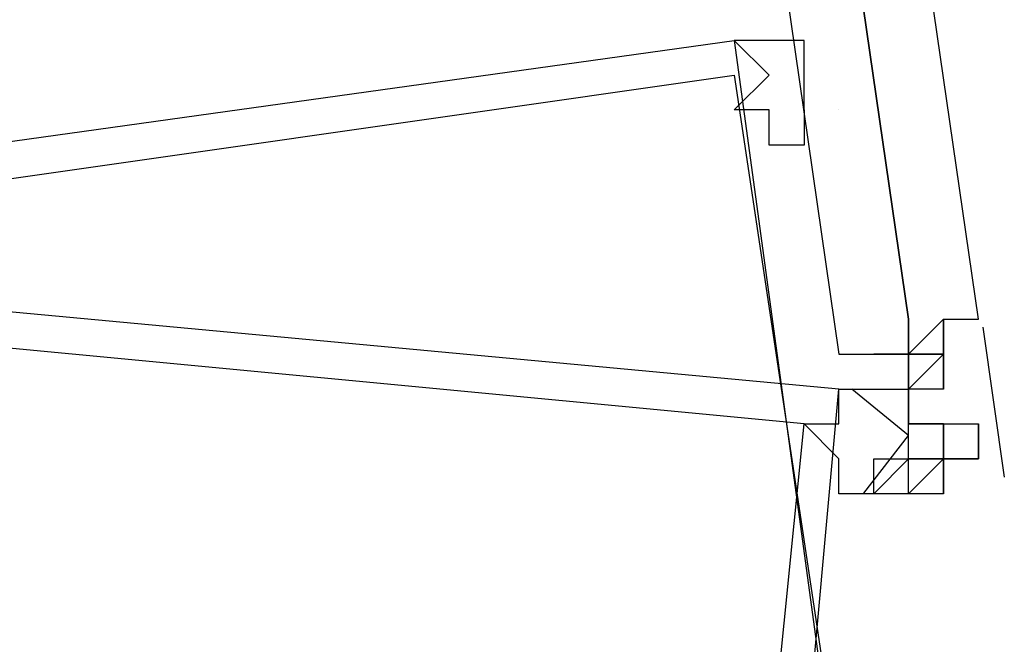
# Model space of a CAD drawing. Header units: feet. Extents: x -79 to 198, y -22 to 181.
# Tile 430 of 656: x 123.58 to 123.957, y 46.254 to 46.492. Entities that reach past the tile are written whole.
import ezdxf

# ---------------------------------------------------------------- set-up
doc = ezdxf.new("R2010")
doc.units = ezdxf.units.FT
doc.layers.add('A-LINEA', color=7, linetype='CONTINUOUS')

msp = doc.modelspace()

# ---------------------------------------------------------------- linework, layer by layer
at = {"layer": 'A-LINEA'}
for p, q in [((123.8533, 46.4844), (123.8667, 46.4711)), ((123.8533, 46.4844), (123.8667, 46.4711)), ((123.8667, 46.4844), (123.8667, 46.4844)), ((123.8667, 46.4844), (123.8667, 46.4844)), ((123.8933, 46.4578), (123.8933, 46.4578)), ((123.8933, 46.4578), (123.8933, 46.4578)), ((123.92, 46.3778), (123.92, 46.3778)), ((123.92, 46.3778), (123.92, 46.3778)), ((123.92, 46.3778), (123.92, 46.3778)), ((123.92, 46.3778), (123.92, 46.3778)), ((123.92, 46.3778), (123.92, 46.3778)), ((123.92, 46.3778), (123.92, 46.3778)), ((123.9333, 46.3644), (123.9333, 46.3778)), ((123.9333, 46.3644), (123.9333, 46.3778)), ((123.9333, 46.3644), (123.9333, 46.3778)), ((123.9333, 46.3644), (123.9333, 46.3778)), ((123.9333, 46.3778), (123.9333, 46.3778)), ((123.9333, 46.3644), (123.9333, 46.3778)), ((123.9333, 46.3644), (123.9333, 46.3778)), ((123.9333, 46.3644), (123.9333, 46.3778)), ((123.9333, 46.3644), (123.9333, 46.3778)), ((123.9333, 46.3644), (123.9333, 46.3778)), ((123.9333, 46.3778), (123.9333, 46.3778)), ((123.9333, 46.3644), (123.9333, 46.3778)), ((123.9484, 46.3748), (123.9566, 46.3174)), ((123.9484, 46.3748), (123.9566, 46.3174)), ((123.8933, 46.3644), (123.8933, 46.3644)), ((123.8933, 46.3644), (123.8933, 46.3644)), ((123.8933, 46.3644), (123.8933, 46.3644)), ((123.8933, 46.3644), (123.8933, 46.3644)), ((123.8933, 46.3644), (123.8933, 46.3644)), ((123.8933, 46.3644), (123.8933, 46.3644)), ((123.8933, 46.3644), (123.8933, 46.3644)), ((123.8933, 46.3644), (123.8933, 46.3644)), ((123.8933, 46.3644), (123.8933, 46.3644)), ((123.8933, 46.3644), (123.8933, 46.3644)), ((123.8933, 46.3644), (123.8933, 46.3644)), ((123.8933, 46.3644), (123.8933, 46.3644)), ((123.9067, 46.3644), (123.9067, 46.3644)), ((123.9067, 46.3644), (123.9067, 46.3644)), ((123.9067, 46.3644), (123.9067, 46.3644)), ((123.9067, 46.3644), (123.9067, 46.3644)), ((123.9067, 46.3644), (123.9067, 46.3644)), ((123.9067, 46.3644), (123.9067, 46.3644)), ((123.9067, 46.3644), (123.9067, 46.3644)), ((123.9067, 46.3644), (123.9067, 46.3644)), ((123.9067, 46.3644), (123.9067, 46.3644)), ((123.9067, 46.3644), (123.9067, 46.3644)), ((123.92, 46.3644), (123.9067, 46.3644)), ((123.9067, 46.3644), (123.9067, 46.3644)), ((123.9067, 46.3644), (123.9067, 46.3644)), ((123.9067, 46.3644), (123.9067, 46.3644)), ((123.9067, 46.3644), (123.9067, 46.3644)), ((123.9067, 46.3644), (123.9067, 46.3644)), ((123.9067, 46.3644), (123.9067, 46.3644)), ((123.9067, 46.3644), (123.9067, 46.3644)), ((123.9067, 46.3644), (123.9067, 46.3644)), ((123.9067, 46.3644), (123.9067, 46.3644)), ((123.9067, 46.3644), (123.9067, 46.3644)), ((123.92, 46.3644), (123.9067, 46.3644)), ((123.92, 46.3644), (123.92, 46.3644)), ((123.92, 46.3644), (123.92, 46.3644)), ((123.92, 46.3644), (123.92, 46.3644)), ((123.92, 46.3644), (123.92, 46.3644)), ((123.92, 46.3644), (123.92, 46.3644)), ((123.92, 46.3644), (123.92, 46.3644)), ((123.92, 46.3644), (123.92, 46.3644)), ((123.92, 46.3644), (123.92, 46.3644)), ((123.92, 46.3644), (123.92, 46.3644)), ((123.92, 46.3644), (123.92, 46.3644)), ((123.92, 46.3644), (123.92, 46.3644)), ((123.92, 46.3644), (123.92, 46.3644)), ((123.92, 46.3644), (123.92, 46.3644)), ((123.92, 46.3644), (123.92, 46.3644)), ((123.92, 46.3644), (123.92, 46.3644)), ((123.9333, 46.3644), (123.92, 46.3644)), ((123.92, 46.3644), (123.92, 46.3644)), ((123.92, 46.3644), (123.92, 46.3644)), ((123.92, 46.3644), (123.92, 46.3644)), ((123.92, 46.3644), (123.92, 46.3644)), ((123.92, 46.3644), (123.92, 46.3644)), ((123.92, 46.3644), (123.92, 46.3644)), ((123.92, 46.3644), (123.92, 46.3644)), ((123.92, 46.3644), (123.92, 46.3644)), ((123.92, 46.3644), (123.92, 46.3644)), ((123.92, 46.3644), (123.92, 46.3644)), ((123.92, 46.3644), (123.92, 46.3644)), ((123.92, 46.3644), (123.92, 46.3644)), ((123.92, 46.3644), (123.92, 46.3644)), ((123.92, 46.3644), (123.92, 46.3644)), ((123.92, 46.3644), (123.92, 46.3644)), ((123.92, 46.3644), (123.92, 46.3644)), ((123.92, 46.3644), (123.92, 46.3644)), ((123.92, 46.3644), (123.92, 46.3644)), ((123.92, 46.3644), (123.92, 46.3644)), ((123.92, 46.3644), (123.92, 46.3644)), ((123.92, 46.3644), (123.92, 46.3644)), ((123.92, 46.3644), (123.92, 46.3644)), ((123.92, 46.3644), (123.92, 46.3644)), ((123.92, 46.3644), (123.92, 46.3644)), ((123.9333, 46.3644), (123.92, 46.3644)), ((123.92, 46.3644), (123.92, 46.3644)), ((123.92, 46.3644), (123.92, 46.3644)), ((123.92, 46.3644), (123.92, 46.3644)), ((123.92, 46.3644), (123.92, 46.3644)), ((123.92, 46.3644), (123.92, 46.3644)), ((123.92, 46.3644), (123.92, 46.3644)), ((123.92, 46.3644), (123.92, 46.3644)), ((123.92, 46.3644), (123.92, 46.3644)), ((123.92, 46.3644), (123.92, 46.3644)), ((123.9333, 46.3644), (123.9333, 46.3644)), ((123.9333, 46.3511), (123.9333, 46.3644)), ((123.9333, 46.3644), (123.9333, 46.3644)), ((123.9333, 46.3644), (123.9333, 46.3644)), ((123.9333, 46.3644), (123.9333, 46.3644)), ((123.9333, 46.3644), (123.9333, 46.3644)), ((123.9333, 46.3644), (123.9333, 46.3644)), ((123.9333, 46.3644), (123.9333, 46.3644)), ((123.9333, 46.3644), (123.9333, 46.3644)), ((123.9333, 46.3644), (123.9333, 46.3644)), ((123.9333, 46.3644), (123.9333, 46.3644)), ((123.9333, 46.3644), (123.9333, 46.3644)), ((123.9333, 46.3644), (123.9333, 46.3644)), ((123.9333, 46.3644), (123.9333, 46.3644)), ((123.9333, 46.3644), (123.9333, 46.3511)), ((123.9333, 46.3644), (123.9333, 46.3644)), ((123.9333, 46.3644), (123.9333, 46.3644)), ((123.9333, 46.3644), (123.9333, 46.3644)), ((123.9333, 46.3644), (123.9333, 46.3644)), ((123.9333, 46.3644), (123.9333, 46.3644)), ((123.9333, 46.3644), (123.9333, 46.3644)), ((123.9333, 46.3511), (123.9333, 46.3644)), ((123.9333, 46.3644), (123.9333, 46.3644)), ((123.9333, 46.3644), (123.9333, 46.3644)), ((123.9333, 46.3644), (123.9333, 46.3644)), ((123.9333, 46.3644), (123.9333, 46.3644)), ((123.9333, 46.3644), (123.9333, 46.3644)), ((123.9333, 46.3644), (123.9333, 46.3644)), ((123.9333, 46.3644), (123.9333, 46.3644)), ((123.9333, 46.3644), (123.9333, 46.3644)), ((123.9333, 46.3644), (123.9333, 46.3644)), ((123.9333, 46.3644), (123.9333, 46.3644)), ((123.9333, 46.3644), (123.9333, 46.3644)), ((123.9333, 46.3644), (123.9333, 46.3644)), ((123.9333, 46.3644), (123.9333, 46.3511)), ((123.9333, 46.3644), (123.9333, 46.3644)), ((123.9333, 46.3644), (123.9333, 46.3644)), ((123.9333, 46.3644), (123.9333, 46.3644)), ((123.9333, 46.3644), (123.9333, 46.3644)), ((123.9333, 46.3644), (123.9333, 46.3644)), ((123.92, 46.3511), (123.92, 46.3511)), ((123.92, 46.3511), (123.92, 46.3511)), ((123.92, 46.3378), (123.92, 46.3511)), ((123.92, 46.3511), (123.92, 46.3511)), ((123.92, 46.3511), (123.92, 46.3511)), ((123.92, 46.3511), (123.92, 46.3511)), ((123.9333, 46.3511), (123.92, 46.3511)), ((123.92, 46.3511), (123.92, 46.3511)), ((123.92, 46.3511), (123.92, 46.3511)), ((123.92, 46.3511), (123.92, 46.3511)), ((123.92, 46.3511), (123.92, 46.3378)), ((123.92, 46.3511), (123.92, 46.3511)), ((123.92, 46.3511), (123.92, 46.3511)), ((123.92, 46.3511), (123.92, 46.3511)), ((123.92, 46.3511), (123.92, 46.3511)), ((123.92, 46.3511), (123.92, 46.3378)), ((123.92, 46.3511), (123.92, 46.3378)), ((123.92, 46.3511), (123.92, 46.3511)), ((123.92, 46.3511), (123.92, 46.3511)), ((123.92, 46.3378), (123.92, 46.3511)), ((123.92, 46.3511), (123.92, 46.3511)), ((123.92, 46.3511), (123.92, 46.3511)), ((123.92, 46.3511), (123.92, 46.3511)), ((123.9333, 46.3511), (123.92, 46.3511)), ((123.92, 46.3511), (123.92, 46.3511)), ((123.92, 46.3511), (123.92, 46.3511)), ((123.92, 46.3511), (123.92, 46.3511)), ((123.92, 46.3511), (123.92, 46.3378)), ((123.92, 46.3511), (123.92, 46.3511)), ((123.92, 46.3511), (123.92, 46.3511)), ((123.92, 46.3511), (123.92, 46.3511)), ((123.92, 46.3511), (123.92, 46.3511)), ((123.92, 46.3511), (123.92, 46.3378)), ((123.92, 46.3511), (123.92, 46.3378)), ((123.9333, 46.3511), (123.9333, 46.3511)), ((123.9333, 46.3511), (123.9333, 46.3511)), ((123.9333, 46.3511), (123.9333, 46.3511)), ((123.9333, 46.3511), (123.9333, 46.3511)), ((123.9333, 46.3511), (123.9333, 46.3511)), ((123.9333, 46.3511), (123.9333, 46.3511)), ((123.9333, 46.3511), (123.9333, 46.3511)), ((123.9333, 46.3511), (123.9333, 46.3511)), ((123.9333, 46.3511), (123.9333, 46.3511)), ((123.9333, 46.3511), (123.9333, 46.3511)), ((123.9333, 46.3511), (123.9333, 46.3511)), ((123.9333, 46.3511), (123.9333, 46.3511)), ((123.9333, 46.3511), (123.9333, 46.3511)), ((123.9333, 46.3511), (123.9333, 46.3511)), ((123.9333, 46.3511), (123.9333, 46.3511)), ((123.9333, 46.3511), (123.9333, 46.3511)), ((123.9333, 46.3511), (123.9333, 46.3511)), ((123.9333, 46.3511), (123.9333, 46.3511)), ((123.9333, 46.3511), (123.9333, 46.3511)), ((123.9333, 46.3511), (123.9333, 46.3511)), ((123.9333, 46.3511), (123.9333, 46.3511)), ((123.9333, 46.3511), (123.9333, 46.3511)), ((123.9333, 46.3511), (123.9333, 46.3511)), ((123.9333, 46.3511), (123.9333, 46.3511)), ((123.9333, 46.3511), (123.9333, 46.3511)), ((123.9333, 46.3511), (123.9333, 46.3511)), ((123.9333, 46.3511), (123.9333, 46.3511)), ((123.9333, 46.3511), (123.9333, 46.3511)), ((123.9333, 46.3511), (123.9333, 46.3511)), ((123.9333, 46.3511), (123.9333, 46.3511)), ((123.9333, 46.3511), (123.9333, 46.3511)), ((123.9333, 46.3511), (123.9333, 46.3511)), ((123.9333, 46.3511), (123.9333, 46.3511)), ((123.9333, 46.3511), (123.9333, 46.3511)), ((123.9333, 46.3511), (123.9333, 46.3511)), ((123.9333, 46.3511), (123.9333, 46.3511)), ((123.9333, 46.3511), (123.9333, 46.3511)), ((123.9333, 46.3511), (123.9333, 46.3511)), ((123.9333, 46.3511), (123.9333, 46.3511)), ((123.9333, 46.3511), (123.9333, 46.3511)), ((123.9333, 46.3511), (123.9333, 46.3511)), ((123.9333, 46.3511), (123.9333, 46.3511)), ((123.9333, 46.3511), (123.9333, 46.3511)), ((123.9333, 46.3511), (123.9333, 46.3511)), ((123.9333, 46.3511), (123.9333, 46.3511)), ((123.9333, 46.3511), (123.9333, 46.3511)), ((123.9333, 46.3511), (123.9333, 46.3511)), ((123.9333, 46.3511), (123.9333, 46.3511)), ((123.9333, 46.3511), (123.9333, 46.3511)), ((123.9333, 46.3511), (123.9333, 46.3511)), ((123.9333, 46.3511), (123.9333, 46.3511)), ((123.9333, 46.3511), (123.9333, 46.3511)), ((123.9333, 46.3511), (123.9333, 46.3511)), ((123.9333, 46.3511), (123.9333, 46.3511)), ((123.9333, 46.3511), (123.9333, 46.3511)), ((123.9333, 46.3511), (123.9333, 46.3511)), ((123.9333, 46.3511), (123.9333, 46.3511)), ((123.9333, 46.3511), (123.9333, 46.3511)), ((123.9333, 46.3511), (123.9333, 46.3511)), ((123.9333, 46.3511), (123.9333, 46.3511)), ((123.9333, 46.3511), (123.9333, 46.3511)), ((123.9333, 46.3511), (123.9333, 46.3511)), ((123.9333, 46.3511), (123.9333, 46.3511)), ((123.9333, 46.3511), (123.9333, 46.3511)), ((123.9333, 46.3511), (123.9333, 46.3511)), ((123.9333, 46.3511), (123.9333, 46.3511)), ((123.9333, 46.3511), (123.9333, 46.3511)), ((123.9333, 46.3511), (123.9333, 46.3511)), ((123.9333, 46.3511), (123.9333, 46.3511)), ((123.9333, 46.3511), (123.9333, 46.3511)), ((123.9333, 46.3511), (123.9333, 46.3511)), ((123.9333, 46.3511), (123.9333, 46.3511)), ((123.9333, 46.3511), (123.9333, 46.3511)), ((123.9333, 46.3511), (123.9333, 46.3511)), ((123.9333, 46.3511), (123.9333, 46.3511)), ((123.9333, 46.3511), (123.9333, 46.3511)), ((123.9333, 46.3511), (123.9333, 46.3511)), ((123.9333, 46.3511), (123.9333, 46.3511)), ((123.8933, 46.3378), (123.8933, 46.3378)), ((123.8933, 46.3378), (123.8933, 46.3378)), ((123.92, 46.3378), (123.92, 46.3378)), ((123.92, 46.3378), (123.9333, 46.3378)), ((123.92, 46.3378), (123.92, 46.3378)), ((123.92, 46.3378), (123.9333, 46.3378)), ((123.92, 46.3244), (123.92, 46.3378)), ((123.92, 46.3378), (123.92, 46.3378)), ((123.92, 46.3378), (123.92, 46.3378)), ((123.92, 46.3378), (123.92, 46.3378)), ((123.92, 46.3378), (123.92, 46.3378)), ((123.92, 46.3378), (123.92, 46.3378)), ((123.92, 46.3378), (123.92, 46.3378)), ((123.92, 46.3378), (123.92, 46.3378)), ((123.92, 46.3378), (123.92, 46.3378)), ((123.92, 46.3378), (123.92, 46.3378)), ((123.9333, 46.3378), (123.92, 46.3378)), ((123.92, 46.3378), (123.92, 46.3378)), ((123.92, 46.3378), (123.92, 46.3378)), ((123.9333, 46.3378), (123.92, 46.3378)), ((123.92, 46.3378), (123.92, 46.3378)), ((123.92, 46.3378), (123.92, 46.3378)), ((123.92, 46.3378), (123.92, 46.3378)), ((123.92, 46.3378), (123.9333, 46.3378)), ((123.92, 46.3378), (123.92, 46.3378)), ((123.92, 46.3378), (123.9333, 46.3378)), ((123.92, 46.3244), (123.92, 46.3378)), ((123.92, 46.3378), (123.92, 46.3378)), ((123.92, 46.3378), (123.92, 46.3378)), ((123.92, 46.3378), (123.92, 46.3378)), ((123.92, 46.3378), (123.92, 46.3378)), ((123.92, 46.3378), (123.92, 46.3378)), ((123.92, 46.3378), (123.92, 46.3378)), ((123.92, 46.3378), (123.92, 46.3378)), ((123.92, 46.3378), (123.92, 46.3378)), ((123.92, 46.3378), (123.92, 46.3378)), ((123.9333, 46.3378), (123.92, 46.3378)), ((123.92, 46.3378), (123.92, 46.3378)), ((123.92, 46.3378), (123.92, 46.3378)), ((123.9333, 46.3378), (123.92, 46.3378)), ((123.92, 46.3378), (123.92, 46.3378)), ((123.92, 46.3378), (123.92, 46.3378)), ((123.9333, 46.3378), (123.9333, 46.3378)), ((123.9333, 46.3378), (123.9333, 46.3378)), ((123.9333, 46.3378), (123.9333, 46.3378)), ((123.9333, 46.3378), (123.9333, 46.3378)), ((123.9333, 46.3378), (123.9333, 46.3378)), ((123.9333, 46.3378), (123.9333, 46.3378)), ((123.9333, 46.3378), (123.9333, 46.3378)), ((123.9333, 46.3378), (123.9467, 46.3378)), ((123.9333, 46.3378), (123.9333, 46.3378)), ((123.9333, 46.3378), (123.9333, 46.3378)), ((123.9333, 46.3378), (123.9333, 46.3378)), ((123.9333, 46.3378), (123.9333, 46.3378)), ((123.9333, 46.3378), (123.9333, 46.3378)), ((123.9333, 46.3378), (123.9333, 46.3378)), ((123.9333, 46.3378), (123.9333, 46.3378)), ((123.9333, 46.3378), (123.9333, 46.3378)), ((123.9333, 46.3378), (123.9333, 46.3378)), ((123.9333, 46.3378), (123.9333, 46.3378)), ((123.9333, 46.3378), (123.9333, 46.3378)), ((123.9333, 46.3378), (123.9333, 46.3244)), ((123.9333, 46.3378), (123.9333, 46.3378)), ((123.9333, 46.3378), (123.9333, 46.3378)), ((123.9333, 46.3378), (123.9333, 46.3378)), ((123.9333, 46.3378), (123.9467, 46.3378)), ((123.9333, 46.3378), (123.9333, 46.3378)), ((123.9333, 46.3378), (123.9333, 46.3378)), ((123.9333, 46.3378), (123.9333, 46.3378)), ((123.9333, 46.3378), (123.9333, 46.3378)), ((123.9333, 46.3378), (123.9333, 46.3378)), ((123.9333, 46.3378), (123.9333, 46.3378)), ((123.9333, 46.3378), (123.9333, 46.3378)), ((123.9333, 46.3378), (123.9333, 46.3378)), ((123.9333, 46.3378), (123.9333, 46.3378)), ((123.9333, 46.3378), (123.9467, 46.3378)), ((123.9333, 46.3378), (123.9333, 46.3378)), ((123.9333, 46.3378), (123.9333, 46.3378)), ((123.9333, 46.3378), (123.9333, 46.3378)), ((123.9333, 46.3378), (123.9333, 46.3378)), ((123.9333, 46.3378), (123.9333, 46.3378)), ((123.9333, 46.3378), (123.9333, 46.3378)), ((123.9333, 46.3378), (123.9333, 46.3378)), ((123.9333, 46.3378), (123.9333, 46.3378)), ((123.9333, 46.3378), (123.9333, 46.3378)), ((123.9333, 46.3378), (123.9333, 46.3378)), ((123.9333, 46.3378), (123.9333, 46.3378)), ((123.9333, 46.3378), (123.9333, 46.3244)), ((123.9333, 46.3378), (123.9333, 46.3378)), ((123.9333, 46.3378), (123.9333, 46.3378)), ((123.9333, 46.3378), (123.9333, 46.3378)), ((123.9333, 46.3378), (123.9467, 46.3378)), ((123.9333, 46.3378), (123.9333, 46.3378)), ((123.9333, 46.3378), (123.9333, 46.3378)), ((123.9467, 46.3378), (123.9467, 46.3378)), ((123.9467, 46.3378), (123.9467, 46.3378)), ((123.9467, 46.3378), (123.9467, 46.3378)), ((123.9467, 46.3244), (123.9467, 46.3378)), ((123.9467, 46.3244), (123.9467, 46.3378)), ((123.9467, 46.3378), (123.9467, 46.3378)), ((123.9467, 46.3378), (123.9467, 46.3378)), ((123.9467, 46.3378), (123.9467, 46.3378)), ((123.9467, 46.3378), (123.9467, 46.3378)), ((123.9467, 46.3378), (123.9467, 46.3378)), ((123.9467, 46.3244), (123.9467, 46.3378)), ((123.9467, 46.3244), (123.9467, 46.3378)), ((123.9467, 46.3378), (123.9467, 46.3378)), ((123.9467, 46.3378), (123.9467, 46.3378)), ((123.8933, 46.3244), (123.8933, 46.3244)), ((123.8933, 46.3244), (123.8933, 46.3244)), ((123.9067, 46.3111), (123.9067, 46.3244)), ((123.9067, 46.3244), (123.92, 46.3244)), ((123.9067, 46.3111), (123.9067, 46.3244)), ((123.9067, 46.3244), (123.92, 46.3244)), ((123.92, 46.3244), (123.92, 46.3244)), ((123.92, 46.3244), (123.92, 46.3244)), ((123.92, 46.3244), (123.92, 46.3244)), ((123.92, 46.3244), (123.92, 46.3244)), ((123.92, 46.3244), (123.92, 46.3244)), ((123.92, 46.3244), (123.9333, 46.3244)), ((123.92, 46.3244), (123.92, 46.3244)), ((123.92, 46.3244), (123.92, 46.3244)), ((123.92, 46.3244), (123.92, 46.3244)), ((123.92, 46.3244), (123.92, 46.3244)), ((123.92, 46.3244), (123.92, 46.3244)), ((123.92, 46.3244), (123.92, 46.3244)), ((123.92, 46.3244), (123.92, 46.3244)), ((123.92, 46.3111), (123.9333, 46.3244)), ((123.92, 46.3244), (123.92, 46.3244)), ((123.92, 46.3244), (123.92, 46.3244)), ((123.92, 46.3244), (123.92, 46.3244)), ((123.92, 46.3244), (123.92, 46.3244)), ((123.92, 46.3244), (123.92, 46.3244)), ((123.92, 46.3244), (123.92, 46.3244)), ((123.92, 46.3244), (123.92, 46.3244)), ((123.92, 46.3244), (123.92, 46.3244)), ((123.92, 46.3244), (123.92, 46.3244)), ((123.92, 46.3244), (123.92, 46.3244)), ((123.92, 46.3244), (123.92, 46.3244)), ((123.92, 46.3244), (123.92, 46.3244)), ((123.92, 46.3244), (123.92, 46.3244)), ((123.92, 46.3244), (123.92, 46.3244)), ((123.92, 46.3244), (123.92, 46.3244)), ((123.9333, 46.3244), (123.92, 46.3244)), ((123.92, 46.3244), (123.92, 46.3244)), ((123.92, 46.3244), (123.92, 46.3244)), ((123.92, 46.3244), (123.92, 46.3244)), ((123.92, 46.3244), (123.92, 46.3244)), ((123.92, 46.3244), (123.92, 46.3244)), ((123.92, 46.3244), (123.9333, 46.3244)), ((123.92, 46.3244), (123.92, 46.3244)), ((123.92, 46.3244), (123.92, 46.3244)), ((123.92, 46.3244), (123.92, 46.3244)), ((123.92, 46.3244), (123.92, 46.3244)), ((123.92, 46.3244), (123.92, 46.3244)), ((123.92, 46.3244), (123.92, 46.3244)), ((123.92, 46.3244), (123.92, 46.3244)), ((123.92, 46.3111), (123.9333, 46.3244)), ((123.92, 46.3244), (123.92, 46.3244)), ((123.92, 46.3244), (123.92, 46.3244)), ((123.92, 46.3244), (123.92, 46.3244)), ((123.92, 46.3244), (123.92, 46.3244)), ((123.92, 46.3244), (123.92, 46.3244)), ((123.92, 46.3244), (123.92, 46.3244)), ((123.92, 46.3244), (123.92, 46.3244)), ((123.92, 46.3244), (123.92, 46.3244)), ((123.92, 46.3244), (123.92, 46.3244)), ((123.92, 46.3244), (123.92, 46.3244)), ((123.92, 46.3244), (123.92, 46.3244)), ((123.92, 46.3244), (123.92, 46.3244)), ((123.92, 46.3244), (123.92, 46.3244)), ((123.92, 46.3244), (123.92, 46.3244)), ((123.92, 46.3244), (123.92, 46.3244)), ((123.9333, 46.3244), (123.92, 46.3244)), ((123.9333, 46.3244), (123.9333, 46.3244)), ((123.9333, 46.3244), (123.9333, 46.3244)), ((123.9333, 46.3244), (123.9333, 46.3244)), ((123.9333, 46.3244), (123.9333, 46.3244)), ((123.9333, 46.3244), (123.9333, 46.3244)), ((123.9333, 46.3244), (123.9333, 46.3244)), ((123.9333, 46.3244), (123.9467, 46.3244)), ((123.9333, 46.3244), (123.9333, 46.3244)), ((123.9333, 46.3244), (123.9333, 46.3244)), ((123.9333, 46.3111), (123.9333, 46.3244)), ((123.9467, 46.3244), (123.9333, 46.3244)), ((123.9333, 46.3244), (123.9333, 46.3244)), ((123.9467, 46.3244), (123.9333, 46.3244)), ((123.9333, 46.3244), (123.9333, 46.3244)), ((123.9333, 46.3244), (123.9333, 46.3244)), ((123.9333, 46.3244), (123.9333, 46.3244)), ((123.9333, 46.3244), (123.9333, 46.3244)), ((123.9333, 46.3244), (123.9333, 46.3244)), ((123.9333, 46.3244), (123.9333, 46.3244)), ((123.9333, 46.3244), (123.9333, 46.3244)), ((123.9333, 46.3244), (123.9333, 46.3244)), ((123.9333, 46.3244), (123.9333, 46.3244)), ((123.9333, 46.3244), (123.9333, 46.3244)), ((123.9333, 46.3244), (123.9333, 46.3244)), ((123.9333, 46.3244), (123.9467, 46.3244)), ((123.9333, 46.3244), (123.9333, 46.3244)), ((123.9333, 46.3244), (123.9333, 46.3244)), ((123.9333, 46.3111), (123.9333, 46.3244)), ((123.9467, 46.3244), (123.9333, 46.3244)), ((123.9333, 46.3244), (123.9333, 46.3244)), ((123.9467, 46.3244), (123.9333, 46.3244)), ((123.9333, 46.3244), (123.9333, 46.3244)), ((123.9333, 46.3244), (123.9333, 46.3244)), ((123.9333, 46.3244), (123.9333, 46.3244)), ((123.9333, 46.3244), (123.9333, 46.3244)), ((123.9333, 46.3244), (123.9333, 46.3244)), ((123.9467, 46.3244), (123.9467, 46.3244)), ((123.9467, 46.3244), (123.9467, 46.3244)), ((123.9467, 46.3244), (123.9467, 46.3244)), ((123.9467, 46.3244), (123.9467, 46.3244)), ((123.9467, 46.3244), (123.9467, 46.3244)), ((123.9467, 46.3244), (123.9467, 46.3244)), ((123.9467, 46.3244), (123.9467, 46.3244)), ((123.9467, 46.3244), (123.9467, 46.3244)), ((123.9467, 46.3244), (123.9467, 46.3244)), ((123.9467, 46.3244), (123.9467, 46.3244)), ((123.9067, 46.3111), (123.9067, 46.3111)), ((123.9067, 46.3111), (123.9067, 46.3111)), ((123.9067, 46.3111), (123.9067, 46.3111)), ((123.9067, 46.3111), (123.9067, 46.3111)), ((123.92, 46.3111), (123.92, 46.3111)), ((123.92, 46.3111), (123.92, 46.3111)), ((123.9333, 46.3111), (123.9333, 46.3111)), ((123.9333, 46.3111), (123.9333, 46.3111))]:
    msp.add_line(p, q, dxfattribs=at)
for points in [[(123.9467, 46.3778), (123.4533, 49.7778), (123.44, 49.7911), (123.4267, 49.7778), (123.92, 46.3778), (123.92, 46.3644), (123.9333, 46.3778), (123.9467, 46.3778)], [(123.9467, 46.3778), (123.4533, 49.7778), (123.44, 49.7911), (123.4267, 49.7778), (123.92, 46.3778), (123.92, 46.3644), (123.9333, 46.3778), (123.9467, 46.3778)], [(123.92, 46.3644), (123.92, 46.3778), (123.4267, 49.7778), (123.4133, 49.7778), (123.4, 49.7778), (123.8933, 46.3644), (123.92, 46.3644)], [(123.92, 46.3644), (123.92, 46.3778), (123.4267, 49.7778), (123.4133, 49.7778), (123.4, 49.7778), (123.8933, 46.3644), (123.92, 46.3644)], [(123.32, 46.1111), (123.28, 46.4044), (123.8533, 46.4844), (123.8933, 46.1911), (123.32, 46.1111)], [(123.32, 46.1111), (123.28, 46.4044), (123.8533, 46.4844), (123.8933, 46.1911), (123.32, 46.1111)], [(123.88, 46.4578), (123.88, 46.4711), (123.88, 46.4711), (123.88, 46.4844), (123.88, 46.4844), (123.88, 46.4844), (123.8533, 46.4844)], [(123.88, 46.4578), (123.88, 46.4711), (123.88, 46.4711), (123.88, 46.4844), (123.88, 46.4844), (123.88, 46.4844), (123.8533, 46.4844)], [(123.3333, 46.1244), (123.2933, 46.3911), (123.8533, 46.4711), (123.8933, 46.2044), (123.3333, 46.1244)], [(123.3333, 46.1244), (123.2933, 46.3911), (123.8533, 46.4711), (123.8933, 46.2044), (123.3333, 46.1244)], [(123.8533, 46.4711), (123.8533, 46.4711), (123.8533, 46.4711), (123.8533, 46.4711), (123.8533, 46.4711), (123.8533, 46.4711), (123.8533, 46.4711)], [(123.8533, 46.4578), (123.8667, 46.4711), (123.8667, 46.4711)], [(123.8533, 46.4711), (123.8533, 46.4711), (123.8533, 46.4711)], [(123.8533, 46.4711), (123.8533, 46.4711), (123.8533, 46.4711), (123.8533, 46.4711), (123.8533, 46.4711), (123.8533, 46.4711), (123.8533, 46.4711)], [(123.8533, 46.4578), (123.8667, 46.4711), (123.8667, 46.4711)], [(123.8533, 46.4711), (123.8533, 46.4711), (123.8533, 46.4711)], [(123.88, 46.4578), (123.88, 46.4444), (123.88, 46.4444), (123.8667, 46.4444), (123.8667, 46.4444), (123.8667, 46.4578), (123.8667, 46.4578), (123.8533, 46.4578), (123.8533, 46.4578), (123.8533, 46.4578), (123.8533, 46.4578)], [(123.88, 46.4578), (123.88, 46.4444), (123.88, 46.4444), (123.8667, 46.4444), (123.8667, 46.4444), (123.8667, 46.4578), (123.8667, 46.4578), (123.8533, 46.4578), (123.8533, 46.4578), (123.8533, 46.4578), (123.8533, 46.4578)], [(123.32, 46.4044), (123.2933, 46.1111), (123.8667, 46.0578), (123.8933, 46.3511), (123.32, 46.4044)], [(123.32, 46.4044), (123.2933, 46.1111), (123.8667, 46.0578), (123.8933, 46.3511), (123.32, 46.4044)], [(123.32, 46.3911), (123.3067, 46.1244), (123.8533, 46.0711), (123.88, 46.3378), (123.32, 46.3911)], [(123.32, 46.3911), (123.3067, 46.1244), (123.8533, 46.0711), (123.88, 46.3378), (123.32, 46.3911)], [(123.8933, 46.3644), (123.9067, 46.3644), (123.92, 46.3644), (123.92, 46.3778), (123.92, 46.3644), (123.9333, 46.3778), (123.9467, 46.3778)], [(123.8933, 46.3644), (123.9067, 46.3644), (123.92, 46.3644), (123.92, 46.3778), (123.92, 46.3644), (123.9333, 46.3778), (123.9467, 46.3778)], [(123.9333, 46.3778), (123.9333, 46.3644), (123.92, 46.3644)], [(123.9333, 46.3778), (123.9333, 46.3644), (123.92, 46.3644)], [(123.9333, 46.3644), (123.9333, 46.3644), (123.92, 46.3511), (123.92, 46.3511)], [(123.92, 46.3644), (123.92, 46.3644), (123.9333, 46.3644)], [(123.92, 46.3644), (123.92, 46.3511), (123.92, 46.3644)], [(123.92, 46.3644), (123.92, 46.3511), (123.92, 46.3644)], [(123.9333, 46.3644), (123.9333, 46.3644), (123.92, 46.3511), (123.92, 46.3511)], [(123.92, 46.3644), (123.92, 46.3644), (123.9333, 46.3644)], [(123.92, 46.3644), (123.92, 46.3511), (123.92, 46.3644)], [(123.92, 46.3644), (123.92, 46.3511), (123.92, 46.3644)], [(123.92, 46.3111), (123.92, 46.3111), (123.92, 46.3111), (123.8933, 46.3111), (123.8933, 46.3111), (123.8933, 46.3244), (123.8933, 46.3244), (123.8933, 46.3244), (123.8933, 46.3244), (123.8933, 46.3244), (123.88, 46.3378), (123.88, 46.3378), (123.8933, 46.3378), (123.8933, 46.3378), (123.8933, 46.3378), (123.8933, 46.3378), (123.8933, 46.3378), (123.8933, 46.3511), (123.8933, 46.3511), (123.92, 46.3511), (123.92, 46.3511)], [(123.92, 46.3111), (123.92, 46.3111), (123.92, 46.3111), (123.8933, 46.3111), (123.8933, 46.3111), (123.8933, 46.3244), (123.8933, 46.3244), (123.8933, 46.3244), (123.8933, 46.3244), (123.8933, 46.3244), (123.88, 46.3378), (123.88, 46.3378), (123.8933, 46.3378), (123.8933, 46.3378), (123.8933, 46.3378), (123.8933, 46.3378), (123.8933, 46.3378), (123.8933, 46.3511), (123.8933, 46.3511), (123.92, 46.3511), (123.92, 46.3511)], [(123.9029, 46.3113), (123.9199, 46.3334), (123.8983, 46.351)], [(123.9029, 46.3113), (123.9199, 46.3334), (123.8983, 46.351)], [(123.8933, 46.3378), (123.8933, 46.3378), (123.8933, 46.3378)], [(123.8933, 46.3378), (123.8933, 46.3378), (123.8933, 46.3378)], [(123.92, 46.3378), (123.92, 46.3378), (123.92, 46.3378)], [(123.9333, 46.3378), (123.92, 46.3378), (123.9333, 46.3378)], [(123.9333, 46.3378), (123.92, 46.3378), (123.9333, 46.3378)], [(123.92, 46.3378), (123.92, 46.3378), (123.92, 46.3378)], [(123.9333, 46.3378), (123.92, 46.3378), (123.9333, 46.3378)], [(123.9333, 46.3378), (123.92, 46.3378), (123.9333, 46.3378)], [(123.9467, 46.3244), (123.9333, 46.3244), (123.9333, 46.3378)], [(123.9333, 46.3378), (123.9467, 46.3378), (123.9467, 46.3244)], [(123.9467, 46.3244), (123.9333, 46.3244), (123.9333, 46.3378)], [(123.9333, 46.3378), (123.9467, 46.3378), (123.9467, 46.3244)], [(123.9467, 46.3244), (123.9333, 46.3244), (123.9333, 46.3111), (123.92, 46.3111), (123.92, 46.3244), (123.9067, 46.3111), (123.8933, 46.3111)], [(123.9467, 46.3244), (123.9333, 46.3244), (123.9333, 46.3111), (123.92, 46.3111), (123.92, 46.3244), (123.9067, 46.3111), (123.8933, 46.3111)], [(123.92, 46.3244), (123.92, 46.3244), (123.92, 46.3244)], [(123.92, 46.3244), (123.92, 46.3244), (123.92, 46.3244)]]:
    msp.add_lwpolyline(points, dxfattribs=at)

doc.saveas('drawing.dxf')
